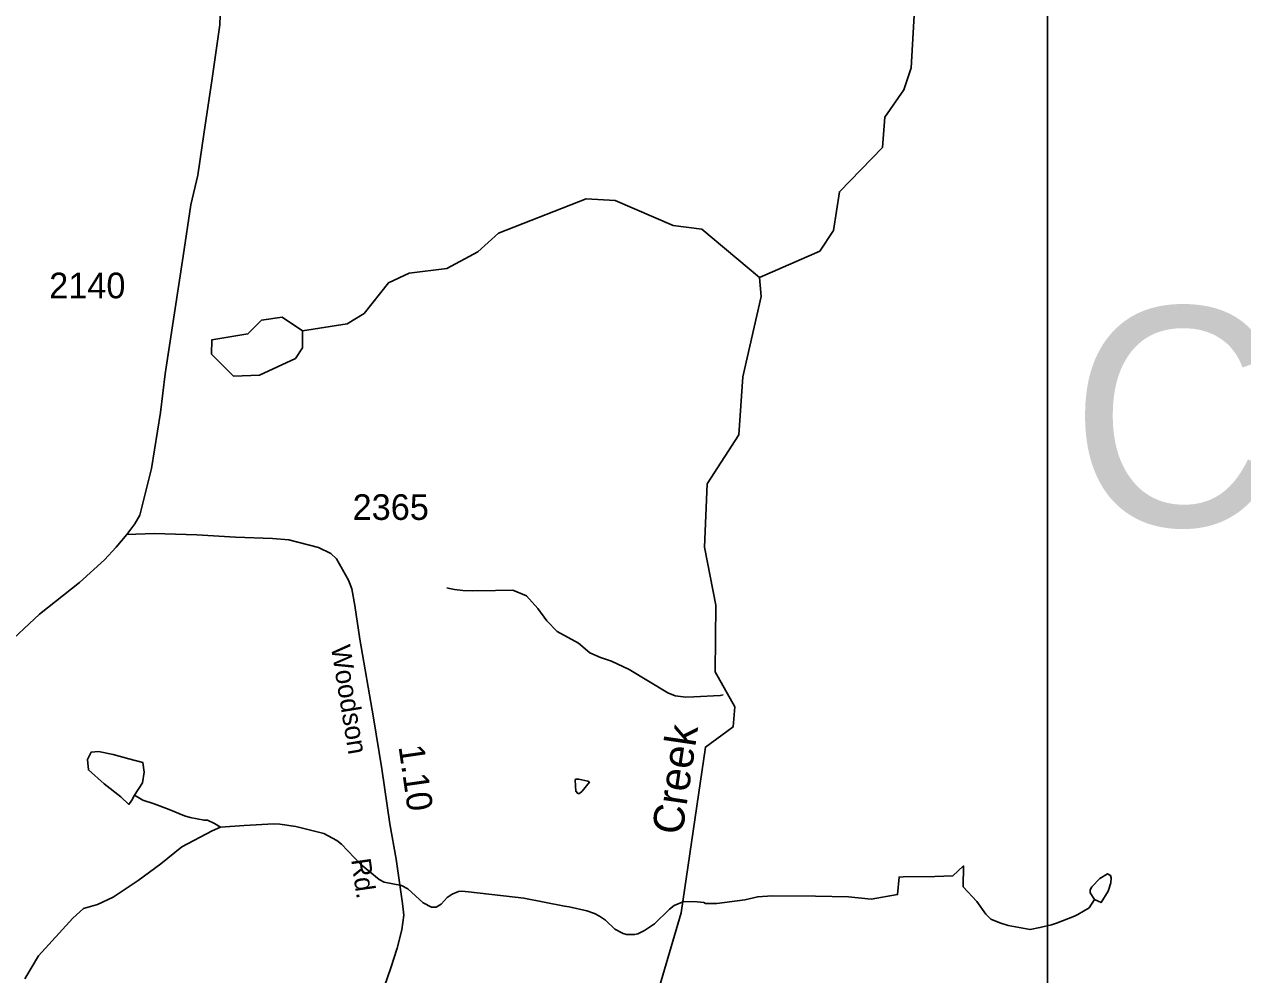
# Model space of a CAD drawing. Extents: x 1473865 to 1648260, y 639067 to 773536.
# Drawn here: x 1601598 to 1607539, y 660733 to 665366 of the extents above; entities that cross this region are included whole.
import ezdxf

# ---------------------------------------------------------------- set-up
doc = ezdxf.new("R2010")
doc.units = 0
for name, color, linetype in [('Exist Hydrographic Creek Single Shore', 7, 'Continuous'), ('Exist Hydrographic Creek Single Shore Label', 7, 'Continuous'), ('Exist Hydrographic Misc Water Feature', 7, 'Continuous'), ('Exist Hydrographic Pond Under 1500 Sq Ft', 7, 'Continuous'), ('Exist Road Secondary Mileage Hundredths English Label', 7, 'Continuous'), ('Exist Road Secondary Structure Culvert Number Label', 7, 'Continuous'), ('Exist Road Secondary Type 51 Attributed', 7, 'Continuous'), ('Exist Road Secondary Type 51 Label', 7, 'Continuous'), ('Exist Road Secondary Type 51 Number Label', 7, 'Continuous'), ('Map Preparation Inset Cut Line', 7, 'Continuous')]:
    doc.layers.add(name, color=color, linetype=linetype)

msp = doc.modelspace()

# ---------------------------------------------------------------- linework, layer by layer
at = {"layer": 'Exist Hydrographic Creek Single Shore'}
for points in [[(1605183.7, 664131.5), (1605476.7, 664260.1), (1605544.7, 664360.4), (1605572.7, 664550.3), (1605783.7, 664766), (1605793.7, 664913.4), (1605887.7, 665046.1), (1605922.7, 665153.7), (1605953.4, 665696.3)], [(1603789.6, 658372.8), (1603834.6, 658562.3), (1603814.6, 658930.3), (1603848.6, 659031.3), (1603949.6, 659111.4), (1604060.6, 659309.3), (1604365.6, 659441.5), (1604542.7, 659556.3), (1604585.1, 659736), (1604582.6, 659845.8), (1604694.8, 660152.7), (1604678.7, 660619.7), (1604800.7, 661034.1), (1604919.7, 661842.4), (1605054.6, 661941.4), (1605063.6, 662039.7), (1604966.6, 662209.1), (1604970.6, 662533.9), (1604915.7, 662817.3), (1604928.7, 663125.6), (1605081.7, 663365.4), (1605101.7, 663647.3), (1605190.7, 664039.4), (1605183.7, 664131.5)]]:
    msp.add_lwpolyline(points, dxfattribs=at)
at = {"layer": 'Exist Hydrographic Misc Water Feature'}
for points in [[(1602955.2, 663871.3), (1603171.7, 663906.2), (1603255.7, 663957), (1603373.7, 664105.7), (1603474.7, 664152.8), (1603658.7, 664175.4), (1603809.6, 664257.7), (1603910.7, 664347.5), (1604338.7, 664516.1), (1604479.6, 664506.7), (1604761.7, 664386.1), (1604902.7, 664366.9), (1605183.7, 664131.5)], [(1605005.5, 662097.5), (1604991.5, 662093.7), (1604863.3, 662087.2), (1604823.3, 662085.6), (1604771.3, 662092.4), (1604735.6, 662107.1), (1604547, 662221.6), (1604461.5, 662261.1), (1604407.7, 662279.4), (1604356, 662301.8), (1604300.5, 662348.9), (1604197.3, 662405.9), (1604145.8, 662458.7), (1604102.8, 662517.8), (1604047.6, 662580.5), (1603979.8, 662607.3), (1603895.9, 662606.5), (1603783.8, 662603.9), (1603735.9, 662606.5), (1603695.7, 662611.4), (1603671.8, 662615.1), (1603658, 662619.6)], [(1602135.6, 661608.5), (1602174.2, 661669), (1602182.6, 661721.1), (1602175.9, 661768.1), (1602107.1, 661784.9), (1602031.6, 661806.7), (1601959.4, 661821.9), (1601924.1, 661818.5), (1601905.7, 661781.5), (1601910.7, 661731.1), (1601987.9, 661663.9), (1602068.5, 661600.1), (1602107.1, 661563.2), (1602122.2, 661583.3), (1602135.6, 661608.5)], [(1604283.6, 661684.6), (1604289.9, 661686.9), (1604301.8, 661686.7), (1604345.6, 661675.9), (1604353.5, 661671.6), (1604319, 661628), (1604304.8, 661616.8), (1604296.8, 661617), (1604287, 661627.1), (1604285.3, 661652.5), (1604283.6, 661684.6)], [(1602554.1, 661452), (1602526.3, 661469.8), (1602490.6, 661486.9), (1602474.5, 661486.4), (1602406.8, 661499.3), (1602378.8, 661508), (1602305.2, 661539.1), (1602231.5, 661566), (1602175.8, 661584.3), (1602135.6, 661608.5)], [(1602554.1, 661452), (1602513.9, 661433.9), (1602366.7, 661356.5), (1602263.7, 661273.2), (1602152.5, 661192.6), (1602031.4, 661110.5), (1601954.8, 661075.1), (1601886.6, 661056), (1601834, 661009.4), (1601667.5, 660824.9), (1601600, 660712.2)], [(1604814, 661089.6), (1604767.6, 661070), (1604743.6, 661052.4), (1604670.6, 660981.7), (1604622.3, 660948.2), (1604590, 660932.4), (1604573.9, 660928.7), (1604533.9, 660929.5), (1604518, 660933.9), (1604478.1, 660954.4), (1604432.7, 660998.8), (1604403, 661019.1), (1604379.2, 661031.1), (1604341.2, 661044.1), (1604255.5, 661063.1), (1604231.6, 661067.7), (1604034, 661106.2), (1603764.2, 661137.8), (1603732.3, 661140.2), (1603716.2, 661138), (1603684.3, 661126.4), (1603659.9, 661108.8), (1603631.6, 661077.4), (1603607.3, 661061.5), (1603583.3, 661061.9), (1603543.5, 661084.1), (1603468.5, 661151.2), (1603436.7, 661168.3), (1603352.9, 661184.8), (1603328.9, 661197.5), (1603238, 661272.4), (1603145.3, 661369.5), (1603121.5, 661388), (1603057.9, 661421.3), (1603025.9, 661429.3), (1602922.2, 661455.2), (1602844.5, 661467.5), (1602814.3, 661468), (1602670.2, 661460.3), (1602554.1, 661452)], [(1604814, 661089.6), (1604880.1, 661089), (1604912, 661084.3), (1604919.9, 661080.1), (1604975.9, 661079.8), (1605112.2, 661097.5), (1605174.6, 661112.7), (1605244.6, 661117.8), (1605456.6, 661115.2), (1605616.7, 661112.8), (1605728.6, 661101.5), (1605856.7, 661123.3), (1605864.3, 661209.2), (1605884.2, 661210.4), (1606038.5, 661211.5), (1606125.6, 661214.5), (1606178.9, 661263.5), (1606176.7, 661161.2), (1606243.4, 661090), (1606287.8, 661027.9), (1606311.5, 661003.6), (1606354.5, 660985.4), (1606396.7, 660972.1), (1606502.9, 660952.9), (1606550.9, 660962.6), (1606607.2, 660976.2), (1606631.4, 660984), (1606719.8, 661018.3), (1606735.7, 661026.1), (1606790.4, 661059.5), (1606817.1, 661099.6)], [(1606817.1, 661099.6), (1606795.5, 661132.1), (1606795.7, 661146), (1606803.8, 661161.4), (1606842.4, 661201.7), (1606880.8, 661224.7), (1606894.6, 661217), (1606898.4, 661204.7), (1606896.1, 661180.9), (1606883.6, 661140.9), (1606848.9, 661085), (1606817.1, 661099.6)]]:
    msp.add_lwpolyline(points, dxfattribs=at)
at = {"layer": 'Exist Hydrographic Pond Under 1500 Sq Ft'}
msp.add_lwpolyline([(1602955.2, 663871.3), (1602856.2, 663939), (1602755.2, 663924.6), (1602688.3, 663857), (1602512.2, 663827.8), (1602511.2, 663758.8), (1602618.2, 663651.6), (1602744.2, 663655.7), (1602920.3, 663737.4), (1602954.2, 663789.3), (1602955.2, 663871.3)], dxfattribs=at)
at = {"layer": 'Exist Road Secondary Type 51 Attributed'}
for points in [[(1602098.3, 662879.3), (1602136.6, 662931.2), (1602161.7, 662973), (1602218.7, 663200.1), (1602262.4, 663473.9), (1602284.9, 663663.1), (1602373.2, 664236.4), (1602410.4, 664485.9), (1602443.8, 664631.5), (1602474, 664830.3), (1602513.9, 665102), (1602551.1, 665364.1), (1602555.3, 665459.9), (1602558.7, 665637), (1602541.8, 665896.8), (1602528.5, 666145), (1602496.1, 666411.8), (1602468.5, 666890.6), (1602440.5, 667236.2), (1602407.9, 667486.2), (1602383, 667665.8), (1602400.6, 667863.7)], [(1600937.5, 661780.1), (1600971.8, 661835.2), (1601004.8, 661896.5), (1601075.4, 661974.6), (1601135.5, 662032.2), (1601495.6, 662325.2), (1601671.5, 662490.3), (1601867.5, 662645.7), (1601988.8, 662756.1), (1602045.7, 662817.3), (1602098.3, 662879.3)], [(1602098.3, 662879.3), (1602230.7, 662884.5), (1602439.2, 662876.8), (1602628.4, 662866.4), (1602808, 662860), (1602888.4, 662853.5), (1603032.2, 662815.9), (1603093, 662786.3), (1603120.7, 662760), (1603179.5, 662656.8), (1603194.9, 662614.6), (1603209.8, 662532.5), (1603233.7, 662368.1), (1603300.8, 661985.4), (1603341.4, 661737.1), (1603380, 661468.6), (1603411.8, 661296.3), (1603443, 661079.9), (1603448.3, 661023.8), (1603439.2, 660951.9), (1603416, 660862.4), (1603384.8, 660766.8), (1603237.3, 660338.7)]]:
    msp.add_lwpolyline(points, dxfattribs=at)
at = {"layer": 'Map Preparation Inset Cut Line'}
msp.add_lwpolyline([(1544130.8, 639067.3), (1606587.1, 639067.3), (1606587.1, 678673.7), (1544130.8, 678673.7), (1544130.8, 639067.3)], dxfattribs=at)

# ---------------------------------------------------------------- texts
at = {"layer": 'Exist Hydrographic Creek Single Shore Label'}
msp.add_text('Creek', height=150, rotation=81.62282, dxfattribs=at).set_placement((1604806.4, 661410.5))
at = {"layer": 'Exist Road Secondary Mileage Hundredths English Label'}
msp.add_text('1.10', height=125, rotation=278.17931, dxfattribs=at).set_placement((1603422.7, 661845.5))
at = {"layer": 'Exist Road Secondary Structure Culvert Number Label'}
msp.add_text('C385', height=1066.27, dxfattribs=at).set_placement((1606698.6, 662920.6))
at = {"layer": 'Exist Road Secondary Type 51 Label'}
for s, rotation, p in [('Woodson', 279.28523, (1603093, 662331.9)), ('Rd.', 278.21731, (1603191.8, 661294.1))]:
    msp.add_text(s, height=95, rotation=rotation, dxfattribs=at).set_placement(p)
at = {"layer": 'Exist Road Secondary Type 51 Number Label'}
for s, p in [('2140', (1601719.4, 664030.6)), ('2365', (1603199, 662950.2))]:
    msp.add_text(s, height=125, dxfattribs=at).set_placement(p)

doc.saveas('drawing.dxf')
